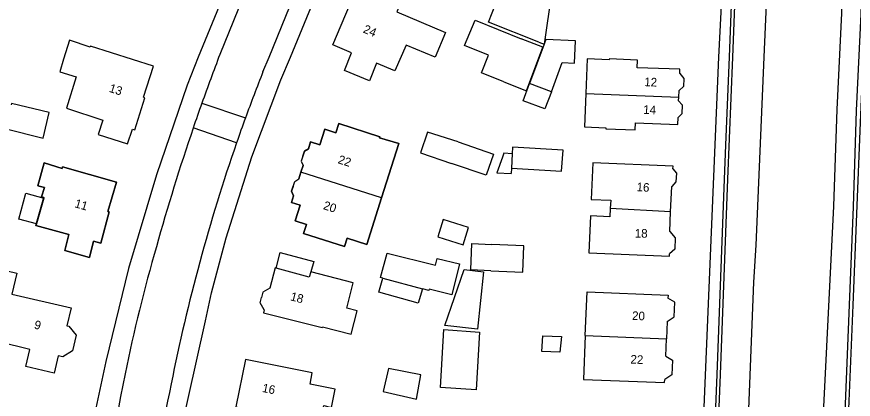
# Model space of a CAD drawing. Extents: x 194485 to 197793, y 468269 to 470822.
# Drawn here: x 194661 to 194777.6, y 470202.3 to 470255.6 of the extents above; entities that cross this region are included whole.
import ezdxf

# ---------------------------------------------------------------- set-up
doc = ezdxf.new("R2010")
doc.units = 0
for name, color, linetype in [('BGT grensvlak gebouwinstallatie plus 1', 7, 'Continuous'), ('BGT grensvlak overig bouwwerk uitbreiding populatie', 7, 'Continuous'), ('BGT grensvlak pand op maaiveld', 7, 'Continuous'), ('BGT grensvlak pand op maaiveld LR', 7, 'Continuous'), ('BGT grensvlak waterdeel', 7, 'Continuous'), ('BGT grensvlak wegdeel', 7, 'Continuous'), ('BGT tekst huisnummerreeks', 7, 'Continuous'), ('GEM grensvlak beperking object', 7, 'Continuous')]:
    doc.layers.add(name, color=color, linetype=linetype)

msp = doc.modelspace()

# ---------------------------------------------------------------- linework, layer by layer
at = {"layer": 'BGT grensvlak gebouwinstallatie plus 1'}
for p, q in [((194728.9, 470236.59), (194728.71, 470236.05)), ((194730.08, 470236.52), (194728.9, 470236.59)), ((194728.71, 470236.05), (194727.93, 470233.88)), ((194727.93, 470233.88), (194729.93, 470233.77)), ((194729.97, 470234.53), (194729.93, 470233.77)), ((194697.15, 470220.58), (194697.73, 470222.76)), ((194697.73, 470222.76), (194702.39, 470221.49)), ((194702.39, 470221.49), (194701.99, 470220.05))]:
    msp.add_line(p, q, dxfattribs=at)
msp.add_lwpolyline([(194663.72, 470226.75), (194661.28, 470227.41), (194662.25, 470231.01), (194664.74, 470230.34)], dxfattribs=at)
at = {"layer": 'BGT grensvlak overig bouwwerk uitbreiding populatie'}
msp.add_lwpolyline([(194719.68, 470224.94), (194723.21, 470223.84), (194723.96, 470226.25), (194720.43, 470227.35), (194719.68, 470224.94)], dxfattribs=at)
at = {"layer": 'BGT grensvlak pand op maaiveld'}
for p, q in [((194734.51, 470251.81), (194732.47, 470246.3)), ((194733.77, 470252.1), (194734.51, 470251.81)), ((194753.28, 470243.89), (194753.31, 470244.44)), ((194753.31, 470244.44), (194753.34, 470245.33)), ((194730.08, 470236.52), (194729.97, 470234.53)), ((194700.61, 470233.95), (194700.31, 470233.02)), ((194700.61, 470233.95), (194700.9, 470234.89)), ((194729.97, 470234.53), (194736.96, 470234.12)), ((194664.74, 470230.34), (194663.72, 470226.75)), ((194752.06, 470225.68), (194752.12, 470228.43)), ((194751.66, 470213.15), (194751.57, 470210.72)), ((194751.47, 470208.3), (194751.57, 470210.72))]:
    msp.add_line(p, q, dxfattribs=at)
for points in [[(194733.77, 470252.1), (194726.74, 470254.87), (194729.32, 470261.43), (194735.56, 470258.97), (194734.51, 470251.81)], [(194706.68, 470248.15), (194707.67, 470250.61), (194705.07, 470251.71), (194708.03, 470258.76), (194710.66, 470257.63), (194711.34, 470259.12), (194714.57, 470257.7), (194713.99, 470256.3), (194720.75, 470253.42), (194719.34, 470250), (194715.26, 470251.67), (194713.71, 470248.08), (194711.16, 470249.18), (194710.15, 470246.7), (194706.68, 470248.15)], [(194728.89, 470246.56), (194725.77, 470247.83), (194726.74, 470250.27), (194723.43, 470251.62), (194724.88, 470255.14), (194731.3, 470252.54)], [(194728.89, 470246.56), (194732.06, 470245.29), (194734.34, 470251.37), (194731.3, 470252.54)], [(194735.53, 470245.17), (194737.04, 470249.25), (194738.77, 470249.17), (194738.88, 470252.27), (194734.76, 470252.47), (194734.51, 470251.81)], [(194669.24, 470247.27), (194667.89, 470242.89), (194673, 470241.19), (194672.35, 470239.2), (194676.4, 470237.91), (194677.1, 470239.94), (194677.45, 470239.88), (194678.84, 470244.34), (194678.66, 470244.41), (194680.03, 470248.72), (194671.24, 470251.51), (194671.21, 470251.41), (194668.33, 470252.36), (194667.5, 470249.71)], [(194667.5, 470249.71), (194666.96, 470247.95), (194669.24, 470247.27)], [(194753.43, 470247.72), (194753.46, 470248.3), (194747.5, 470248.52), (194747.56, 470249.57), (194743.64, 470249.74), (194743.6, 470249.62), (194740.52, 470249.78), (194740.32, 470244.95)], [(194753.43, 470247.72), (194753.99, 470247.04), (194753.97, 470245.9), (194753.34, 470245.33)], [(194735.53, 470245.17), (194734.64, 470242.79), (194731.58, 470243.9), (194732.47, 470246.3)], [(194740.32, 470244.95), (194740.13, 470240.29), (194743.14, 470240.12), (194743.14, 470240), (194747.2, 470239.85), (194747.25, 470240.86), (194753.15, 470240.59), (194753.19, 470241.56)], [(194659.32, 470240.06), (194664.65, 470238.68), (194665.49, 470242.26), (194660.23, 470243.55), (194660.18, 470243.37)], [(194753.28, 470243.89), (194753.76, 470243.35), (194753.71, 470242.1), (194753.19, 470241.56)], [(194701.65, 470237.23), (194701.95, 470238.17), (194703.23, 470237.76), (194703.93, 470239.96), (194705.48, 470239.46), (194705.88, 470240.73), (194711.6, 470238.88), (194711.55, 470238.76), (194714.24, 470237.94), (194711.84, 470230.38)], [(194722.55, 470238.17), (194718.25, 470239.53), (194717.29, 470236.65), (194721.61, 470235.18)], [(194722.55, 470238.17), (194727.48, 470236.47), (194726.44, 470233.54), (194721.61, 470235.18)], [(194736.96, 470234.12), (194737.18, 470237.05), (194730.13, 470237.46), (194730.08, 470236.52)], [(194700.86, 470236.19), (194700.65, 470235.51), (194700.9, 470234.89)], [(194700.86, 470236.19), (194701.08, 470236.87), (194701.65, 470237.23)], [(194671.12, 470222.06), (194671.69, 470224.35), (194672.68, 470224.08), (194673.86, 470228.41), (194673.69, 470228.46), (194674.88, 470232.55), (194667.35, 470234.68), (194667.3, 470234.45), (194664.79, 470235.24), (194663.91, 470232.07), (194664.83, 470231.81), (194664.43, 470230.53), (194664.77, 470230.45), (194664.74, 470230.34)], [(194752.49, 470234.44), (194752.51, 470234.81), (194741.29, 470235.24), (194741.06, 470230.15), (194743.81, 470230.05), (194743.74, 470228.9)], [(194752.49, 470234.44), (194752.99, 470233.84), (194752.9, 470232.63), (194752.34, 470231.98)], [(194699.53, 470231.97), (194699.74, 470232.66), (194700.31, 470233.02)], [(194699.53, 470231.97), (194699.31, 470231.29), (194699.57, 470230.67)], [(194752.12, 470228.43), (194752.12, 470228.45), (194752.34, 470231.98)], [(194699.57, 470230.67), (194699.27, 470229.73), (194700.51, 470229.36), (194699.82, 470227.17), (194701.37, 470226.67), (194700.97, 470225.39), (194706.67, 470223.58), (194707.04, 470224.75), (194709.78, 470223.89), (194711.84, 470230.38)], [(194743.74, 470228.9), (194743.68, 470227.74), (194740.97, 470227.88), (194740.74, 470222.73), (194751.99, 470222.26), (194752, 470222.55)], [(194663.72, 470226.75), (194663.65, 470226.5), (194668.26, 470225.26), (194667.69, 470223.05), (194671.12, 470222.06)], [(194752.06, 470225.68), (194752.79, 470224.78), (194752.77, 470223.21), (194752, 470222.55)], [(194727.09, 470220.21), (194724.3, 470220.34), (194724.46, 470224.01), (194727.24, 470223.89)], [(194727.09, 470220.21), (194731.56, 470220.03), (194731.71, 470223.71), (194727.24, 470223.89)], [(194712.04, 470219.16), (194711.69, 470219.26), (194712.61, 470222.68), (194719.38, 470220.99)], [(194719.38, 470220.99), (194719.59, 470221.92), (194722.73, 470221.17), (194721.64, 470216.87), (194718.5, 470217.66)], [(194658.08, 470220.56), (194660.98, 470219.87), (194660.29, 470216.95), (194668.58, 470215.05), (194667.96, 470212.52), (194668.26, 470212.48), (194669.25, 470211.23), (194668.76, 470209.05), (194667.39, 470208.23), (194666.76, 470208.37), (194666.17, 470205.95), (194662.23, 470206.87), (194662.79, 470209.22), (194658.43, 470210.29), (194659.19, 470213.41), (194656.58, 470214.04), (194656.59, 470214.1)], [(194697.15, 470220.58), (194697.02, 470220.61), (194696.28, 470217.79)], [(194701.99, 470220.05), (194701.77, 470219.34), (194697.15, 470220.58)], [(194707.59, 470211.35), (194708.47, 470214.63), (194707.02, 470214.99), (194707.89, 470218.51), (194701.99, 470220.05)], [(194725.25, 470212.09), (194720.65, 470212.58), (194723.38, 470220.38), (194726.08, 470220.06), (194725.25, 470212.09)], [(194717.55, 470217.7), (194716.97, 470215.71), (194711.46, 470217.24), (194712.04, 470219.16)], [(194696.28, 470217.79), (194695.28, 470217.21), (194695.09, 470216.48)], [(194718.5, 470217.66), (194718.44, 470217.46), (194717.55, 470217.7)], [(194695.49, 470214.76), (194694.9, 470215.76), (194695.09, 470216.48)], [(194740.26, 470211.17), (194740.51, 470217.26), (194751.81, 470216.8), (194751.79, 470216.38)], [(194751.66, 470213.15), (194752.65, 470213.78), (194752.74, 470215.84), (194751.79, 470216.38)], [(194695.49, 470214.76), (194695.38, 470214.33), (194703.56, 470212.29), (194703.6, 470212.39), (194707.59, 470211.35)], [(194725.04, 470203.63), (194720.09, 470203.95), (194720.53, 470212), (194725.52, 470211.67), (194725.04, 470203.63)], [(194734.18, 470208.96), (194734.32, 470211.12), (194736.92, 470211.05), (194736.71, 470208.85), (194734.18, 470208.96)], [(194740.26, 470211.17), (194740.01, 470205.04), (194751.32, 470204.64), (194751.34, 470205.07)], [(194751.47, 470208.3), (194752.42, 470207.76), (194752.33, 470205.7), (194751.34, 470205.07)], [(194703.25, 470198.76), (194703.81, 470201.43), (194704.85, 470201.15), (194705.37, 470203.69), (194701.87, 470204.4), (194702.19, 470205.97), (194692.87, 470207.85), (194691.54, 470201.23), (194696.26, 470200.23)], [(194716.74, 470202.31), (194717.34, 470205.69), (194712.83, 470206.6), (194712.06, 470203.36), (194716.74, 470202.31)]]:
    msp.add_lwpolyline(points, dxfattribs=at)
at = {"layer": 'BGT grensvlak pand op maaiveld LR'}
for p, q in [((194735.53, 470245.17), (194732.47, 470246.3)), ((194740.32, 470244.95), (194753.31, 470244.44)), ((194711.84, 470230.38), (194700.61, 470233.95)), ((194752.12, 470228.43), (194743.74, 470228.9)), ((194712.04, 470219.16), (194717.55, 470217.7)), ((194740.26, 470211.17), (194751.57, 470210.72))]:
    msp.add_line(p, q, dxfattribs=at)
at = {"layer": 'BGT grensvlak waterdeel'}
msp.add_lwpolyline([(194787.94, 470403.1), (194784.95, 470360.34), (194783.28, 470336.83), (194781.56, 470310.94), (194780.49, 470288.86), (194779.42, 470260.41), (194778.58, 470240.88), (194777.57, 470215.41), (194776.44, 470188.63), (194775.58, 470167.39)], dxfattribs=at)
at = {"layer": 'BGT grensvlak wegdeel'}
for p, q in [((194686.78, 470243.57), (194692.87, 470241.52)), ((194691.64, 470238.07), (194685.58, 470240.12))]:
    msp.add_line(p, q, dxfattribs=at)
for points in [[(194775.17, 470171.28), (194776.01, 470189.72), (194776.54, 470201.59), (194777.11, 470215.48), (194777.64, 470229.14), (194778.1, 470242.57), (194778.74, 470256), (194779.5, 470278.73), (194780.33, 470297.93), (194781.09, 470313.76), (194781.55, 470322.26), (194782.8, 470338.47), (194783.48, 470348.6), (194784.73, 470364.8), (194785.49, 470376.94), (194786.36, 470388.25), (194787.41, 470403.24)], [(194713.99, 470328.79), (194713.84, 470324.64), (194713.25, 470320.58), (194712.03, 470315.7), (194709.6, 470307.99), (194704.75, 470295.4), (194698.97, 470281.25), (194692.55, 470265.29), (194686.27, 470250), (194684.74, 470246.11), (194680.45, 470233.61), (194676.56, 470220.53), (194673.38, 470207.58), (194671.88, 470200.39), (194671.64, 470198.49), (194670.17, 470191.56), (194665.44, 470159.61), (194664.37, 470150.57)], [(194715.22, 470315.34), (194707.25, 470294.32), (194700.95, 470278.91), (194694.4, 470263.02), (194689.28, 470250.36)], [(194723.12, 470308.96), (194725.6, 470311.17), (194729.07, 470310), (194741.25, 470304.8), (194748.29, 470301.34), (194751.88, 470299.24), (194754.98, 470296.82), (194757.87, 470293.8), (194759.7, 470290.12), (194760.37, 470286), (194760.31, 470281.92), (194759.57, 470264.38), (194758.84, 470250), (194756.81, 470201.2)], [(194696.01, 470073.14), (194693.13, 470077.51), (194683.18, 470096.99), (194679.88, 470108.39), (194679.16, 470111.8), (194677.42, 470121.59), (194676.5, 470131.68), (194676.34, 470138.79), (194676.65, 470148.24), (194677.32, 470157.81), (194678.33, 470164.6), (194679.43, 470173.22), (194681.09, 470183.46), (194683.7, 470197.19), (194687.3, 470213.24), (194688.11, 470217.15), (194690.16, 470224.82), (194693.77, 470236.11), (194697.78, 470246.83), (194699.13, 470250), (194709.7, 470275.65), (194716.32, 470292.04), (194723.12, 470308.96)], [(194695.31, 470247.95), (194696.18, 470250), (194705.48, 470272.9), (194715.15, 470296.52)], [(194772.05, 470171.43), (194774.94, 470229.23), (194775.4, 470242.68), (194776.04, 470256.11), (194776.8, 470278.83), (194777.4, 470292.69)], [(194767.42, 470288.19), (194765.78, 470263.74), (194765.16, 470250), (194764.03, 470223.8), (194763.72, 470218.64), (194761.31, 470157.24)], [(194756.95, 470154.03), (194757.8, 470173.95), (194759.1, 470205.73), (194760.14, 470232.97), (194760.82, 470250), (194762.05, 470281.23)], [(194761.55, 470281.26), (194760.32, 470250.02), (194759.83, 470237.73), (194759.64, 470232.99), (194758.6, 470205.75), (194757.3, 470173.97)]]:
    msp.add_lwpolyline(points, dxfattribs=at)
for centre, radius, start, end in [((194968.83, 470143.43), 299.29, 159.0683, 160.4523), ((194935.65, 470153.07), 258.39, 158.4565, 159.9835), ((194936.18, 470154.75), 264.74, 160.3967, 161.1887), ((194948.61, 470148.67), 272.08, 160.046, 160.8169), ((194968.62, 470143.42), 299.1, 161.1387, 164.4589), ((194929.52, 470155.42), 251.83, 160.8406, 168.7767), ((194897.76, 470160.59), 226.25, 163.8395, 168.4669), ((195438.66, 470052.27), 777.88, 168.6153, 172.3842), ((195463.17, 470037.24), 798.36, 167.91153, 169.31197)]:
    msp.add_arc(centre, radius, start, end, dxfattribs=at)
at = {"layer": 'GEM grensvlak beperking object'}
msp.add_line((194711.84, 470230.38), (194700.61, 470233.95), dxfattribs=at)
for points in [[(194711.84, 470230.38), (194714.24, 470237.94), (194711.55, 470238.76), (194711.6, 470238.88), (194705.88, 470240.73), (194705.48, 470239.46), (194703.93, 470239.96), (194703.23, 470237.76), (194701.95, 470238.17), (194701.65, 470237.23), (194701.08, 470236.87), (194700.65, 470235.51), (194700.9, 470234.89), (194700.61, 470233.95)], [(194663.65, 470226.5), (194664.77, 470230.45), (194664.43, 470230.53), (194664.83, 470231.81), (194663.91, 470232.07), (194664.79, 470235.24), (194667.3, 470234.45), (194667.35, 470234.68), (194674.88, 470232.55), (194673.69, 470228.46), (194673.86, 470228.41), (194672.68, 470224.08), (194671.69, 470224.35), (194671.12, 470222.06), (194667.69, 470223.05), (194668.26, 470225.26), (194663.65, 470226.5)], [(194711.84, 470230.38), (194709.78, 470223.89), (194707.04, 470224.75), (194706.67, 470223.58), (194700.97, 470225.39), (194701.37, 470226.67), (194699.82, 470227.17), (194700.51, 470229.36), (194699.27, 470229.73), (194699.57, 470230.67), (194699.31, 470231.29), (194699.74, 470232.66), (194700.31, 470233.02), (194700.61, 470233.95)], [(194648.94, 470218.4), (194650.63, 470223.72), (194658.24, 470221.28), (194658.08, 470220.56), (194660.98, 470219.87), (194660.29, 470216.95), (194668.58, 470215.05), (194667.96, 470212.52), (194668.26, 470212.48), (194669.25, 470211.23), (194668.76, 470209.05), (194667.39, 470208.23), (194666.76, 470208.37), (194666.17, 470205.95), (194662.23, 470206.87), (194662.79, 470209.22), (194658.43, 470210.29), (194659.19, 470213.41), (194656.58, 470214.04), (194656.99, 470215.85), (194648.94, 470218.4)]]:
    msp.add_lwpolyline(points, dxfattribs=at)

# ---------------------------------------------------------------- texts
at = {"layer": 'BGT tekst huisnummerreeks'}
for s, rotation, p in [('24', 337.2, (194709.18, 470253.47)), ('12', 357.8, (194748.47, 470245.96)), ('13', 342.3, (194673.76, 470245.18)), ('14', 357.8, (194748.32, 470242.1)), ('22', 342.2, (194705.68, 470235.23)), ('16', 356.5, (194747.39, 470231.32)), ('11', 343.8, (194668.96, 470229.09)), ('20', 342.2, (194703.62, 470228.83)), ('18', 358.8, (194747.15, 470224.85)), ('18', 345.4, (194699.05, 470216.11)), ('20', 357.7, (194746.77, 470213.36)), ('9', 346.2, (194663.32, 470212.17)), ('22', 357.7, (194746.54, 470207.28)), ('16', 348.6, (194695.13, 470203.33))]:
    msp.add_text(s, height=1.2, rotation=rotation, dxfattribs=at).set_placement(p)

doc.saveas('drawing.dxf')
